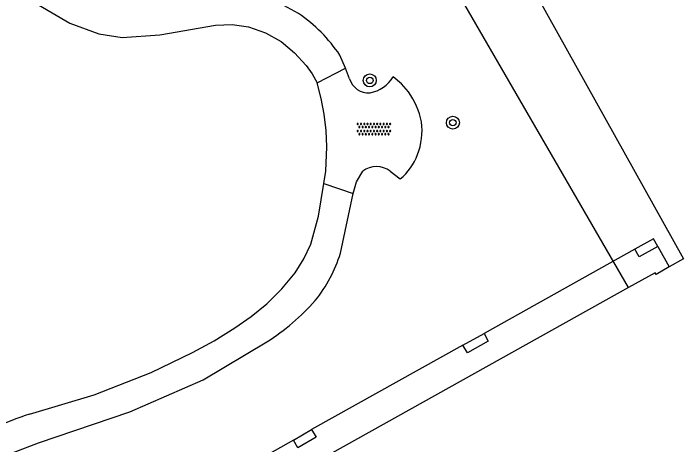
# Model space of a CAD drawing. Extents: x 128000 to 131008, y 398996 to 402500.
# Drawn here: x 128660.02 to 128701.45, y 399433.21 to 399459.87 of the extents above; entities that cross this region are included whole.
import ezdxf

# ---------------------------------------------------------------- set-up
doc = ezdxf.new("R2010")
doc.units = 0
for name, color, linetype in [('gg-bbg-hoofdgebouw', 7, 'Continuous'), ('gg-bbg-onder overbouw', 7, 'Continuous'), ('gg-bbg-pand overbouw', 7, 'Continuous'), ('gg-bbg-pilaar onder overbouw', 7, 'Continuous'), ('gg-bbg-pilaar pand', 7, 'Continuous'), ('gg-knt-onverhard', 7, 'Continuous'), ('gg-knt-verharding', 7, 'Continuous'), ('gt-grn-groengrens', 7, 'Continuous'), ('gt-symb-boom', 7, 'Continuous'), ('gt-symb-overige verharding', 7, 'Continuous')]:
    doc.layers.add(name, color=color, linetype=linetype)

# ---------------------------------------------------------------- blocks, each defined once
blk = doc.blocks.new('gt0-BOOM')
at = {"layer": 'gt-symb-boom'}
for radius in [0.4, 0.2]:
    blk.add_circle((0, 0), radius, dxfattribs=at)
blk = doc.blocks.new('gt0-OVH')
at = {"layer": 'gt-symb-overige verharding'}
for points in [[(-0.972, 0.298), (-0.967, 0.308), (-0.965, 0.319), (-0.966, 0.33), (-0.971, 0.34), (-0.978, 0.348), (-0.988, 0.353), (-0.999, 0.355), (-1.01, 0.354), (-1.02, 0.349), (-1.028, 0.342), (-1.033, 0.332), (-1.035, 0.321), (-1.034, 0.31), (-1.029, 0.3), (-1.022, 0.292), (-1.012, 0.287), (-1.001, 0.285), (-0.99, 0.286), (-0.98, 0.291)], [(-0.872, 0.106), (-0.867, 0.116), (-0.865, 0.126), (-0.866, 0.137), (-0.871, 0.147), (-0.878, 0.156), (-0.888, 0.161), (-0.899, 0.163), (-0.91, 0.162), (-0.92, 0.157), (-0.928, 0.15), (-0.933, 0.14), (-0.935, 0.129), (-0.934, 0.118), (-0.929, 0.108), (-0.922, 0.1), (-0.912, 0.095), (-0.901, 0.092), (-0.89, 0.094), (-0.88, 0.098)], [(-0.772, 0.298), (-0.767, 0.308), (-0.765, 0.319), (-0.766, 0.33), (-0.771, 0.34), (-0.778, 0.348), (-0.788, 0.353), (-0.799, 0.355), (-0.81, 0.354), (-0.82, 0.349), (-0.828, 0.342), (-0.833, 0.332), (-0.835, 0.321), (-0.834, 0.31), (-0.829, 0.3), (-0.822, 0.292), (-0.812, 0.287), (-0.801, 0.285), (-0.79, 0.286), (-0.78, 0.291)], [(-0.672, 0.106), (-0.667, 0.116), (-0.665, 0.126), (-0.666, 0.137), (-0.671, 0.147), (-0.678, 0.156), (-0.688, 0.161), (-0.699, 0.163), (-0.71, 0.162), (-0.72, 0.157), (-0.728, 0.15), (-0.733, 0.14), (-0.735, 0.129), (-0.734, 0.118), (-0.729, 0.108), (-0.722, 0.1), (-0.712, 0.095), (-0.701, 0.092), (-0.69, 0.094), (-0.68, 0.098)], [(-0.572, 0.298), (-0.567, 0.308), (-0.565, 0.319), (-0.566, 0.33), (-0.571, 0.34), (-0.578, 0.348), (-0.588, 0.353), (-0.599, 0.355), (-0.61, 0.354), (-0.62, 0.349), (-0.628, 0.342), (-0.633, 0.332), (-0.635, 0.321), (-0.634, 0.31), (-0.629, 0.3), (-0.622, 0.292), (-0.612, 0.287), (-0.601, 0.285), (-0.59, 0.286), (-0.58, 0.291)], [(-0.472, 0.106), (-0.467, 0.116), (-0.465, 0.126), (-0.466, 0.137), (-0.471, 0.147), (-0.478, 0.156), (-0.488, 0.161), (-0.499, 0.163), (-0.51, 0.162), (-0.52, 0.157), (-0.528, 0.15), (-0.533, 0.14), (-0.535, 0.129), (-0.534, 0.118), (-0.529, 0.108), (-0.522, 0.1), (-0.512, 0.095), (-0.501, 0.092), (-0.49, 0.094), (-0.48, 0.098)], [(-0.372, 0.298), (-0.367, 0.308), (-0.365, 0.319), (-0.366, 0.33), (-0.371, 0.34), (-0.378, 0.348), (-0.388, 0.353), (-0.399, 0.355), (-0.41, 0.354), (-0.42, 0.349), (-0.428, 0.342), (-0.433, 0.332), (-0.435, 0.321), (-0.434, 0.31), (-0.429, 0.3), (-0.422, 0.292), (-0.412, 0.287), (-0.401, 0.285), (-0.39, 0.286), (-0.38, 0.291)], [(-0.272, 0.106), (-0.267, 0.116), (-0.265, 0.126), (-0.266, 0.137), (-0.271, 0.147), (-0.278, 0.156), (-0.288, 0.161), (-0.299, 0.163), (-0.31, 0.162), (-0.32, 0.157), (-0.328, 0.15), (-0.333, 0.14), (-0.335, 0.129), (-0.334, 0.118), (-0.329, 0.108), (-0.322, 0.1), (-0.312, 0.095), (-0.301, 0.092), (-0.29, 0.094), (-0.28, 0.098)], [(-0.172, 0.298), (-0.167, 0.308), (-0.165, 0.319), (-0.166, 0.33), (-0.171, 0.34), (-0.178, 0.348), (-0.188, 0.353), (-0.199, 0.355), (-0.21, 0.354), (-0.22, 0.349), (-0.228, 0.342), (-0.233, 0.332), (-0.235, 0.321), (-0.234, 0.31), (-0.229, 0.3), (-0.222, 0.292), (-0.212, 0.287), (-0.201, 0.285), (-0.19, 0.286), (-0.18, 0.291)], [(-0.072, 0.106), (-0.067, 0.116), (-0.065, 0.126), (-0.066, 0.137), (-0.071, 0.147), (-0.078, 0.156), (-0.088, 0.161), (-0.099, 0.163), (-0.11, 0.162), (-0.12, 0.157), (-0.128, 0.15), (-0.133, 0.14), (-0.135, 0.129), (-0.134, 0.118), (-0.129, 0.108), (-0.122, 0.1), (-0.112, 0.095), (-0.101, 0.092), (-0.09, 0.094), (-0.08, 0.098)], [(0.028, 0.298), (0.033, 0.308), (0.035, 0.319), (0.034, 0.33), (0.029, 0.34), (0.022, 0.348), (0.012, 0.353), (0.001, 0.355), (-0.01, 0.354), (-0.02, 0.349), (-0.028, 0.342), (-0.033, 0.332), (-0.035, 0.321), (-0.034, 0.31), (-0.029, 0.3), (-0.022, 0.292), (-0.012, 0.287), (-0.001, 0.285), (0.01, 0.286), (0.02, 0.291)], [(0.128, 0.106), (0.133, 0.116), (0.135, 0.126), (0.134, 0.137), (0.129, 0.147), (0.122, 0.156), (0.112, 0.161), (0.101, 0.163), (0.09, 0.162), (0.08, 0.157), (0.072, 0.15), (0.067, 0.14), (0.065, 0.129), (0.066, 0.118), (0.071, 0.108), (0.078, 0.1), (0.088, 0.095), (0.099, 0.092), (0.11, 0.094), (0.12, 0.098)], [(0.228, 0.298), (0.233, 0.308), (0.235, 0.319), (0.234, 0.33), (0.229, 0.34), (0.222, 0.348), (0.212, 0.353), (0.201, 0.355), (0.19, 0.354), (0.18, 0.349), (0.172, 0.342), (0.167, 0.332), (0.165, 0.321), (0.166, 0.31), (0.171, 0.3), (0.178, 0.292), (0.188, 0.287), (0.199, 0.285), (0.21, 0.286), (0.22, 0.291)], [(0.328, 0.106), (0.333, 0.116), (0.335, 0.126), (0.334, 0.137), (0.329, 0.147), (0.322, 0.156), (0.312, 0.161), (0.301, 0.163), (0.29, 0.162), (0.28, 0.157), (0.272, 0.15), (0.267, 0.14), (0.265, 0.129), (0.266, 0.118), (0.271, 0.108), (0.278, 0.1), (0.288, 0.095), (0.299, 0.092), (0.31, 0.094), (0.32, 0.098)], [(0.428, 0.298), (0.433, 0.308), (0.435, 0.319), (0.434, 0.33), (0.429, 0.34), (0.422, 0.348), (0.412, 0.353), (0.401, 0.355), (0.39, 0.354), (0.38, 0.349), (0.372, 0.342), (0.367, 0.332), (0.365, 0.321), (0.366, 0.31), (0.371, 0.3), (0.378, 0.292), (0.388, 0.287), (0.399, 0.285), (0.41, 0.286), (0.42, 0.291)], [(0.528, 0.106), (0.533, 0.116), (0.535, 0.126), (0.534, 0.137), (0.529, 0.147), (0.522, 0.156), (0.512, 0.161), (0.501, 0.163), (0.49, 0.162), (0.48, 0.157), (0.472, 0.15), (0.467, 0.14), (0.465, 0.129), (0.466, 0.118), (0.471, 0.108), (0.478, 0.1), (0.488, 0.095), (0.499, 0.092), (0.51, 0.094), (0.52, 0.098)], [(0.628, 0.298), (0.633, 0.308), (0.635, 0.319), (0.634, 0.33), (0.629, 0.34), (0.622, 0.348), (0.612, 0.353), (0.601, 0.355), (0.59, 0.354), (0.58, 0.349), (0.572, 0.342), (0.567, 0.332), (0.565, 0.321), (0.566, 0.31), (0.571, 0.3), (0.578, 0.292), (0.588, 0.287), (0.599, 0.285), (0.61, 0.286), (0.62, 0.291)], [(0.728, 0.106), (0.733, 0.116), (0.735, 0.126), (0.734, 0.137), (0.729, 0.147), (0.722, 0.156), (0.712, 0.161), (0.701, 0.163), (0.69, 0.162), (0.68, 0.157), (0.672, 0.15), (0.667, 0.14), (0.665, 0.129), (0.666, 0.118), (0.671, 0.108), (0.678, 0.1), (0.688, 0.095), (0.699, 0.092), (0.71, 0.094), (0.72, 0.098)], [(0.828, 0.298), (0.833, 0.308), (0.835, 0.319), (0.834, 0.33), (0.829, 0.34), (0.822, 0.348), (0.812, 0.353), (0.801, 0.355), (0.79, 0.354), (0.78, 0.349), (0.772, 0.342), (0.767, 0.332), (0.765, 0.321), (0.766, 0.31), (0.771, 0.3), (0.778, 0.292), (0.788, 0.287), (0.799, 0.285), (0.81, 0.286), (0.82, 0.291)], [(0.928, 0.106), (0.933, 0.116), (0.935, 0.126), (0.934, 0.137), (0.929, 0.147), (0.922, 0.156), (0.912, 0.161), (0.901, 0.163), (0.89, 0.162), (0.88, 0.157), (0.872, 0.15), (0.867, 0.14), (0.865, 0.129), (0.866, 0.118), (0.871, 0.108), (0.878, 0.1), (0.888, 0.095), (0.899, 0.092), (0.91, 0.094), (0.92, 0.098)], [(1.028, 0.298), (1.033, 0.308), (1.035, 0.319), (1.034, 0.33), (1.029, 0.34), (1.022, 0.348), (1.012, 0.353), (1.001, 0.355), (0.99, 0.354), (0.98, 0.349), (0.972, 0.342), (0.967, 0.332), (0.965, 0.321), (0.966, 0.31), (0.971, 0.3), (0.978, 0.292), (0.988, 0.287), (0.999, 0.285), (1.01, 0.286), (1.02, 0.291)], [(-0.972, -0.142), (-0.967, -0.132), (-0.965, -0.121), (-0.966, -0.11), (-0.971, -0.1), (-0.978, -0.092), (-0.988, -0.087), (-0.999, -0.085), (-1.01, -0.086), (-1.02, -0.091), (-1.028, -0.098), (-1.033, -0.108), (-1.035, -0.119), (-1.034, -0.13), (-1.029, -0.14), (-1.022, -0.148), (-1.012, -0.153), (-1.001, -0.155), (-0.99, -0.154), (-0.98, -0.149)], [(-0.872, -0.334), (-0.867, -0.324), (-0.865, -0.314), (-0.866, -0.303), (-0.871, -0.293), (-0.878, -0.284), (-0.888, -0.279), (-0.899, -0.277), (-0.91, -0.278), (-0.92, -0.283), (-0.928, -0.29), (-0.933, -0.3), (-0.935, -0.311), (-0.934, -0.322), (-0.929, -0.332), (-0.922, -0.34), (-0.912, -0.345), (-0.901, -0.348), (-0.89, -0.346), (-0.88, -0.342)], [(-0.772, -0.142), (-0.767, -0.132), (-0.765, -0.121), (-0.766, -0.11), (-0.771, -0.1), (-0.778, -0.092), (-0.788, -0.087), (-0.799, -0.085), (-0.81, -0.086), (-0.82, -0.091), (-0.828, -0.098), (-0.833, -0.108), (-0.835, -0.119), (-0.834, -0.13), (-0.829, -0.14), (-0.822, -0.148), (-0.812, -0.153), (-0.801, -0.155), (-0.79, -0.154), (-0.78, -0.149)], [(-0.672, -0.334), (-0.667, -0.324), (-0.665, -0.314), (-0.666, -0.303), (-0.671, -0.293), (-0.678, -0.284), (-0.688, -0.279), (-0.699, -0.277), (-0.71, -0.278), (-0.72, -0.283), (-0.728, -0.29), (-0.733, -0.3), (-0.735, -0.311), (-0.734, -0.322), (-0.729, -0.332), (-0.722, -0.34), (-0.712, -0.345), (-0.701, -0.348), (-0.69, -0.346), (-0.68, -0.342)], [(-0.572, -0.142), (-0.567, -0.132), (-0.565, -0.121), (-0.566, -0.11), (-0.571, -0.1), (-0.578, -0.092), (-0.588, -0.087), (-0.599, -0.085), (-0.61, -0.086), (-0.62, -0.091), (-0.628, -0.098), (-0.633, -0.108), (-0.635, -0.119), (-0.634, -0.13), (-0.629, -0.14), (-0.622, -0.148), (-0.612, -0.153), (-0.601, -0.155), (-0.59, -0.154), (-0.58, -0.149)], [(-0.472, -0.334), (-0.467, -0.324), (-0.465, -0.314), (-0.466, -0.303), (-0.471, -0.293), (-0.478, -0.284), (-0.488, -0.279), (-0.499, -0.277), (-0.51, -0.278), (-0.52, -0.283), (-0.528, -0.29), (-0.533, -0.3), (-0.535, -0.311), (-0.534, -0.322), (-0.529, -0.332), (-0.522, -0.34), (-0.512, -0.345), (-0.501, -0.348), (-0.49, -0.346), (-0.48, -0.342)], [(-0.372, -0.142), (-0.367, -0.132), (-0.365, -0.121), (-0.366, -0.11), (-0.371, -0.1), (-0.378, -0.092), (-0.388, -0.087), (-0.399, -0.085), (-0.41, -0.086), (-0.42, -0.091), (-0.428, -0.098), (-0.433, -0.108), (-0.435, -0.119), (-0.434, -0.13), (-0.429, -0.14), (-0.422, -0.148), (-0.412, -0.153), (-0.401, -0.155), (-0.39, -0.154), (-0.38, -0.149)], [(-0.272, -0.334), (-0.267, -0.324), (-0.265, -0.314), (-0.266, -0.303), (-0.271, -0.293), (-0.278, -0.284), (-0.288, -0.279), (-0.299, -0.277), (-0.31, -0.278), (-0.32, -0.283), (-0.328, -0.29), (-0.333, -0.3), (-0.335, -0.311), (-0.334, -0.322), (-0.329, -0.332), (-0.322, -0.34), (-0.312, -0.345), (-0.301, -0.348), (-0.29, -0.346), (-0.28, -0.342)], [(-0.172, -0.142), (-0.167, -0.132), (-0.165, -0.121), (-0.166, -0.11), (-0.171, -0.1), (-0.178, -0.092), (-0.188, -0.087), (-0.199, -0.085), (-0.21, -0.086), (-0.22, -0.091), (-0.228, -0.098), (-0.233, -0.108), (-0.235, -0.119), (-0.234, -0.13), (-0.229, -0.14), (-0.222, -0.148), (-0.212, -0.153), (-0.201, -0.155), (-0.19, -0.154), (-0.18, -0.149)], [(-0.072, -0.334), (-0.067, -0.324), (-0.065, -0.314), (-0.066, -0.303), (-0.071, -0.293), (-0.078, -0.284), (-0.088, -0.279), (-0.099, -0.277), (-0.11, -0.278), (-0.12, -0.283), (-0.128, -0.29), (-0.133, -0.3), (-0.135, -0.311), (-0.134, -0.322), (-0.129, -0.332), (-0.122, -0.34), (-0.112, -0.345), (-0.101, -0.348), (-0.09, -0.346), (-0.08, -0.342)], [(0.028, -0.142), (0.033, -0.132), (0.035, -0.121), (0.034, -0.11), (0.029, -0.1), (0.022, -0.092), (0.012, -0.087), (0.001, -0.085), (-0.01, -0.086), (-0.02, -0.091), (-0.028, -0.098), (-0.033, -0.108), (-0.035, -0.119), (-0.034, -0.13), (-0.029, -0.14), (-0.022, -0.148), (-0.012, -0.153), (-0.001, -0.155), (0.01, -0.154), (0.02, -0.149)], [(0.128, -0.334), (0.133, -0.324), (0.135, -0.314), (0.134, -0.303), (0.129, -0.293), (0.122, -0.284), (0.112, -0.279), (0.101, -0.277), (0.09, -0.278), (0.08, -0.283), (0.072, -0.29), (0.067, -0.3), (0.065, -0.311), (0.066, -0.322), (0.071, -0.332), (0.078, -0.34), (0.088, -0.345), (0.099, -0.348), (0.11, -0.346), (0.12, -0.342)], [(0.228, -0.142), (0.233, -0.132), (0.235, -0.121), (0.234, -0.11), (0.229, -0.1), (0.222, -0.092), (0.212, -0.087), (0.201, -0.085), (0.19, -0.086), (0.18, -0.091), (0.172, -0.098), (0.167, -0.108), (0.165, -0.119), (0.166, -0.13), (0.171, -0.14), (0.178, -0.148), (0.188, -0.153), (0.199, -0.155), (0.21, -0.154), (0.22, -0.149)], [(0.328, -0.334), (0.333, -0.324), (0.335, -0.314), (0.334, -0.303), (0.329, -0.293), (0.322, -0.284), (0.312, -0.279), (0.301, -0.277), (0.29, -0.278), (0.28, -0.283), (0.272, -0.29), (0.267, -0.3), (0.265, -0.311), (0.266, -0.322), (0.271, -0.332), (0.278, -0.34), (0.288, -0.345), (0.299, -0.348), (0.31, -0.346), (0.32, -0.342)], [(0.428, -0.142), (0.433, -0.132), (0.435, -0.121), (0.434, -0.11), (0.429, -0.1), (0.422, -0.092), (0.412, -0.087), (0.401, -0.085), (0.39, -0.086), (0.38, -0.091), (0.372, -0.098), (0.367, -0.108), (0.365, -0.119), (0.366, -0.13), (0.371, -0.14), (0.378, -0.148), (0.388, -0.153), (0.399, -0.155), (0.41, -0.154), (0.42, -0.149)], [(0.528, -0.334), (0.533, -0.324), (0.535, -0.314), (0.534, -0.303), (0.529, -0.293), (0.522, -0.284), (0.512, -0.279), (0.501, -0.277), (0.49, -0.278), (0.48, -0.283), (0.472, -0.29), (0.467, -0.3), (0.465, -0.311), (0.466, -0.322), (0.471, -0.332), (0.478, -0.34), (0.488, -0.345), (0.499, -0.348), (0.51, -0.346), (0.52, -0.342)], [(0.628, -0.142), (0.633, -0.132), (0.635, -0.121), (0.634, -0.11), (0.629, -0.1), (0.622, -0.092), (0.612, -0.087), (0.601, -0.085), (0.59, -0.086), (0.58, -0.091), (0.572, -0.098), (0.567, -0.108), (0.565, -0.119), (0.566, -0.13), (0.571, -0.14), (0.578, -0.148), (0.588, -0.153), (0.599, -0.155), (0.61, -0.154), (0.62, -0.149)], [(0.728, -0.334), (0.733, -0.324), (0.735, -0.314), (0.734, -0.303), (0.729, -0.293), (0.722, -0.284), (0.712, -0.279), (0.701, -0.277), (0.69, -0.278), (0.68, -0.283), (0.672, -0.29), (0.667, -0.3), (0.665, -0.311), (0.666, -0.322), (0.671, -0.332), (0.678, -0.34), (0.688, -0.345), (0.699, -0.348), (0.71, -0.346), (0.72, -0.342)], [(0.828, -0.142), (0.833, -0.132), (0.835, -0.121), (0.834, -0.11), (0.829, -0.1), (0.822, -0.092), (0.812, -0.087), (0.801, -0.085), (0.79, -0.086), (0.78, -0.091), (0.772, -0.098), (0.767, -0.108), (0.765, -0.119), (0.766, -0.13), (0.771, -0.14), (0.778, -0.148), (0.788, -0.153), (0.799, -0.155), (0.81, -0.154), (0.82, -0.149)], [(0.928, -0.334), (0.933, -0.324), (0.935, -0.314), (0.934, -0.303), (0.929, -0.293), (0.922, -0.284), (0.912, -0.279), (0.901, -0.277), (0.89, -0.278), (0.88, -0.283), (0.872, -0.29), (0.867, -0.3), (0.865, -0.311), (0.866, -0.322), (0.871, -0.332), (0.878, -0.34), (0.888, -0.345), (0.899, -0.348), (0.91, -0.346), (0.92, -0.342)], [(1.028, -0.142), (1.033, -0.132), (1.035, -0.121), (1.034, -0.11), (1.029, -0.1), (1.022, -0.092), (1.012, -0.087), (1.001, -0.085), (0.99, -0.086), (0.98, -0.091), (0.972, -0.098), (0.967, -0.108), (0.965, -0.119), (0.966, -0.13), (0.971, -0.14), (0.978, -0.148), (0.988, -0.153), (0.999, -0.155), (1.01, -0.154), (1.02, -0.149)]]:
    blk.add_lwpolyline(points, close=True, dxfattribs=at)

msp = doc.modelspace()

# ---------------------------------------------------------------- linework, layer by layer
at = {"layer": 'gg-bbg-hoofdgebouw'}
msp.add_lwpolyline([(128669.857, 399470.032), (128690.578, 399464.192), (128701.447, 399444.701), (128700.557, 399444.191)], dxfattribs=at)
at = {"layer": 'gg-bbg-onder overbouw'}
for points in [[(128700.557, 399444.191), (128699.747, 399443.727), (128699.689, 399443.832), (128698.041, 399442.912)], [(128698.041, 399442.912), (128667.015, 399425.591), (128667.075, 399425.441), (128663.747, 399423.595), (128661.113, 399414.273), (128660.997, 399414.306), (128654.783, 399392.253)]]:
    msp.add_lwpolyline(points, dxfattribs=at)
at = {"layer": 'gg-bbg-pand overbouw'}
for p, q in [((128699.845, 399445.463), (128700.557, 399444.191)), ((128698.438, 399445.292), (128689.11, 399440.079)), ((128687.807, 399439.354), (128678.455, 399434.135)), ((128677.341, 399433.482), (128667.976, 399428.285))]:
    msp.add_line(p, q, dxfattribs=at)
at = {"layer": 'gg-bbg-pilaar onder overbouw'}
for points in [[(128699.845, 399445.463), (128698.7, 399444.824), (128698.438, 399445.292)], [(128689.11, 399440.079), (128689.373, 399439.607), (128688.081, 399438.889), (128687.807, 399439.354)], [(128678.455, 399434.135), (128678.728, 399433.669), (128677.596, 399433.016), (128677.341, 399433.482)]]:
    msp.add_lwpolyline(points, dxfattribs=at)
at = {"layer": 'gg-bbg-pilaar pand'}
for p, q in [((128687.807, 399439.354), (128689.11, 399440.079)), ((128677.341, 399433.482), (128678.455, 399434.135))]:
    msp.add_line(p, q, dxfattribs=at)
msp.add_lwpolyline([(128699.845, 399445.463), (128699.581, 399445.934), (128698.438, 399445.292)], dxfattribs=at)
at = {"layer": 'gg-knt-onverhard'}
for p, q in [((128678.79, 399455.57), (128680.54, 399456.49)), ((128680.792, 399455.831), (128680.54, 399456.49)), ((128683.312, 399450.109), (128683.935, 399449.631)), ((128679.201, 399449.352), (128681.02, 399448.738))]:
    msp.add_line(p, q, dxfattribs=at)
for points in [[(128684.448, 399455.011), (128684.018, 399455.523), (128683.497, 399455.943)], [(128679.201, 399449.352), (128679.331, 399450.12), (128679.395, 399451.609), (128679.346, 399452.63), (128679.233, 399453.645), (128679.047, 399454.616), (128678.79, 399455.57)], [(128681.02, 399448.738), (128681.231, 399449.459), (128681.615, 399450.104)]]:
    msp.add_lwpolyline(points, dxfattribs=at)
for centre, radius, start, end in [((128681.964, 399456.18), 1.223, 196.594, 274.8518), ((128681.709, 399457.017), 2.086, 279.888, 329.0134), ((128680.486, 399452.209), 4.853, 11.2778, 35.2686), ((128681.146, 399452.625), 4.134, 338.8859, 7.4085), ((128681.512, 399452.479), 3.74, 310.3841, 338.9449), ((128682.467, 399448.993), 1.4, 52.8539, 127.4837)]:
    msp.add_arc(centre, radius, start, end, dxfattribs=at)
at = {"layer": 'gg-knt-verharding'}
for p, q in [((128677.652, 399459.867), (128676.294, 399460.602)), ((128680.54, 399456.49), (128680.198, 399457.293)), ((128680.236, 399445.046), (128681.02, 399448.738))]:
    msp.add_line(p, q, dxfattribs=at)
for points in [[(128660.734, 399460.921), (128663.507, 399459.273), (128665.295, 399458.597), (128666.747, 399458.367), (128669.075, 399458.541), (128672.515, 399459.141), (128673.54, 399459.177), (128674.554, 399459.027), (128675.599, 399458.665), (128676.566, 399458.13), (128677.394, 399457.439), (128678.122, 399456.644), (128678.49, 399456.128), (128678.79, 399455.57)], [(128661.016, 399435.088), (128665.018, 399436.285), (128668.537, 399437.671), (128671.097, 399438.908), (128672.424, 399439.625), (128673.705, 399440.42), (128674.728, 399441.128), (128675.69, 399441.915), (128676.611, 399442.831), (128677.439, 399443.831), (128677.98, 399444.686), (128678.416, 399445.599), (128678.875, 399447.338), (128679.201, 399449.352)], [(128654.199, 399428.943), (128656.895, 399431.212), (128658.536, 399432.164), (128661.576, 399433.319), (128667.218, 399435.233), (128671.756, 399437.222), (128675.677, 399439.555)]]:
    msp.add_lwpolyline(points, dxfattribs=at)
for centre, radius, start, end in [((128672.034, 399451.764), 9.861, 34.1082, 55.2651), ((128672.072, 399447.522), 8.531, 320.7664, 343.1294), ((128668.488, 399450.991), 13.508, 302.1542, 318.9824), ((128667.403, 399415.464), 20.637, 108.0292, 120.378)]:
    msp.add_arc(centre, radius, start, end, dxfattribs=at)
at = {"layer": 'gt-grn-groengrens'}
msp.add_lwpolyline([(128698.041, 399442.912), (128687.916, 399460.407), (128668.718, 399466.352), (128669.857, 399470.032)], dxfattribs=at)

# ---------------------------------------------------------------- block references
at = {"layer": 'gt-symb-boom'}
for p in [(128682.049, 399455.726), (128687.187, 399453.111)]:
    msp.add_blockref('gt0-BOOM', p, dxfattribs=at)
at = {"layer": 'gt-symb-overige verharding'}
msp.add_blockref('gt0-OVH', (128682.307, 399452.714), dxfattribs=at)

doc.saveas('drawing.dxf')
